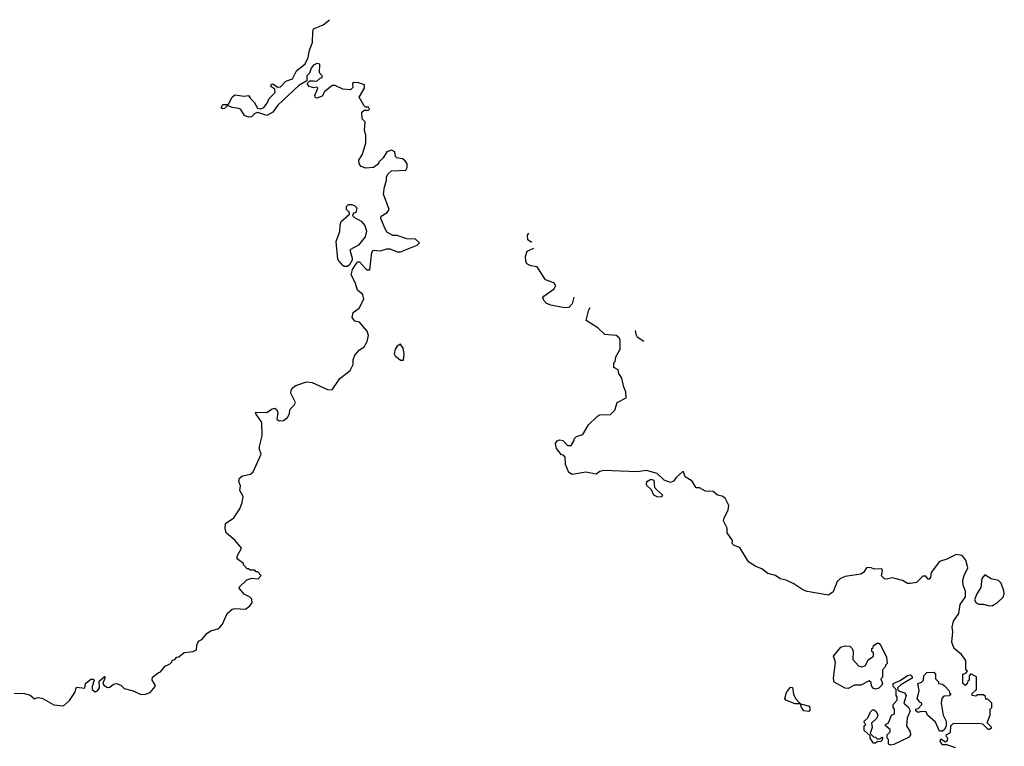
# Model space of a CAD drawing. Extents: x 2219101 to 2444320, y 201258 to 358766.
# Tile 301 of 349: x 2427047 to 2433532, y 262860 to 267645. Entities that reach past the tile are written whole.
import ezdxf

# ---------------------------------------------------------------- set-up
doc = ezdxf.new("R2010")
doc.units = 0

msp = doc.modelspace()

# ---------------------------------------------------------------- linework, layer by layer
at = {"layer": '0CON10XD'}
for points in [[(2428972.5, 265255), (2429075, 265210), (2429105, 265207.5), (2429155, 265282.5), (2429223.3, 265335), (2429243.3, 265375), (2429243.8, 265405), (2429253.8, 265435), (2429285, 265470), (2429315, 265490), (2429336, 265525), (2429343.8, 265565), (2429336.2, 265595), (2429285, 265653.3), (2429255, 265660), (2429236.7, 265685), (2429243.9, 265716.1), (2429283.3, 265745), (2429313.8, 265805), (2429306.2, 265835), (2429271.2, 265865), (2429257.1, 265915), (2429230.8, 265965), (2429240, 266000), (2429262.2, 266037.8), (2429275, 266050), (2429285, 266050.8), (2429325, 266006.2), (2429335, 265998.8), (2429352.5, 265997.5), (2429367, 266113), (2429375, 266127.5), (2429423, 266123), (2429465, 266136.7), (2429485, 266136.7), (2429535, 266116.7), (2429555, 266116.7), (2429665, 266160), (2429680, 266175), (2429655, 266200), (2429597, 266203), (2429533, 266223), (2429504.1, 266224.1), (2429466.1, 266246.1), (2429446.7, 266283.3), (2429426.7, 266335), (2429428.3, 266351.7), (2429467.5, 266375), (2429480, 266395), (2429443.8, 266495), (2429448.8, 266545), (2429463.3, 266585), (2429463, 266607), (2429471.7, 266628.3), (2429495, 266650), (2429590, 266655), (2429598.3, 266671.7), (2429598.8, 266695), (2429586.7, 266715), (2429568.3, 266728.3), (2429530, 266735), (2429522.5, 266745), (2429517.5, 266775), (2429495, 266786.7), (2429465, 266773.8), (2429440, 266735), (2429410, 266705), (2429410, 266695), (2429377.7, 266672.3), (2429326.4, 266666.4), (2429295, 266677.5), (2429283.3, 266695), (2429280.7, 266719.3), (2429305, 266760), (2429326, 266835), (2429326.7, 266885), (2429318.8, 266915), (2429321.7, 266971.7), (2429303, 266993), (2429300, 267035), (2429315, 267050), (2429345, 267050), (2429350, 267055), (2429345, 267070), (2429325, 267070), (2429315, 267077.5), (2429282.5, 267135), (2429317.5, 267195), (2429317.5, 267215), (2429279.3, 267229.3), (2429248.3, 267231.7), (2429240, 267225), (2429241.7, 267198.3), (2429225, 267182.5), (2429175, 267186.7), (2429125, 267212.5), (2429105, 267212.5), (2429055, 267170), (2429039.3, 267140.7), (2429005, 267127.5), (2428995, 267130), (2428990, 267145), (2429010, 267195), (2429005, 267200), (2428983.3, 267196.7), (2428954.2, 267204.2), (2428940, 267225), (2428957.5, 267242.5), (2428983, 267243), (2429005, 267240), (2429025, 267260), (2429040, 267265), (2429040, 267275), (2429022.5, 267295), (2429023, 267353), (2429005, 267356.7), (2428982.5, 267345), (2428967.5, 267325), (2428956.7, 267293.3), (2428937.5, 267275), (2428938.3, 267241.7), (2428885, 267212.5), (2428748, 267082), (2428715, 267036.2), (2428675, 267013.3), (2428615, 267033.8), (2428595, 267026.2), (2428574.2, 267005.8), (2428555, 267002.5), (2428528, 267015), (2428503.9, 267053.9), (2428490.4, 267060.5), (2428445.9, 267065.9), (2428415, 267080), (2428395, 267060), (2428385, 267057.5), (2428373.6, 267063.6), (2428385, 267086), (2428415, 267086.7), (2428425, 267092.5), (2428446.7, 267135), (2428465, 267150), (2428525, 267141.4), (2428555, 267146.2), (2428566.7, 267125), (2428591.4, 267101.4), (2428612.9, 267062.9), (2428635, 267058), (2428654.1, 267065.9), (2428676.7, 267095), (2428690, 267125), (2428730, 267165), (2428728.3, 267188.3), (2428700, 267205), (2428705, 267220), (2428715, 267222.5), (2428745, 267200), (2428765, 267202.5), (2428799.3, 267240.7), (2428843.6, 267256.4), (2428870.9, 267309.1), (2428926.2, 267353.8), (2428948, 267395), (2428955.9, 267444.1), (2428976.1, 267493.9), (2428976.7, 267565), (2428982.5, 267585), (2429045, 267611.2), (2429087.4, 267644.9)], [(2429205, 266018.8), (2429185, 266019.2), (2429175, 266025.7), (2429142.9, 266065), (2429130.8, 266185), (2429155, 266250), (2429156.7, 266295), (2429163.3, 266315), (2429220, 266365), (2429220, 266375), (2429200, 266395), (2429200, 266415), (2429213, 266427), (2429235, 266427.5), (2429255, 266420), (2429267.5, 266405), (2429260, 266375), (2429245, 266370), (2429240, 266355), (2429251.7, 266341.7), (2429295, 266317.5), (2429320.6, 266290.6), (2429331.7, 266251.7), (2429322.9, 266215), (2429279.5, 266160.5), (2429221.3, 266128.7), (2429238.6, 266065), (2429219.4, 266030.6), (2429205, 266018.8)], [(2430420.1, 266181.1), (2430415, 266180.8), (2430394.5, 266194.5), (2430391.1, 266225), (2430399.9, 266239.2)], [(2430696.5, 265818.3), (2430686.7, 265775), (2430665, 265750), (2430635, 265747.5), (2430545, 265764.2), (2430517, 265777), (2430498.8, 265795), (2430493.3, 265815), (2430500, 265825), (2430567.9, 265872.1), (2430579.2, 265895), (2430565, 265912.5), (2430511.1, 265931.1), (2430455, 266017.5), (2430413.7, 266023.7), (2430388.3, 266038.3), (2430380, 266055), (2430377.7, 266085), (2430390.2, 266119.8), (2430434.1, 266141)], [(2433210, 262850), (2433155, 262870), (2433125, 262870), (2433110, 262895), (2433115, 262910), (2433145, 262890), (2433158.3, 262901.7), (2433160, 262915), (2433151.7, 262921.7), (2433150, 262935), (2433178.3, 262951.7), (2433180, 262995), (2433195, 263010), (2433365, 263012.5), (2433388.3, 263008.3), (2433423, 262973), (2433435, 262972.5), (2433450, 262985), (2433420, 263015), (2433440, 263065), (2433440, 263105), (2433450, 263115), (2433450, 263145), (2433425, 263170), (2433411.7, 263171.7), (2433408.3, 263188.3), (2433395, 263200), (2433355, 263200), (2433345, 263190), (2433320, 263195), (2433321.7, 263208.3), (2433350, 263235), (2433348.3, 263318.3), (2433311.7, 263338.3), (2433300, 263325), (2433300, 263295), (2433291.7, 263288.3), (2433288.3, 263271.7), (2433275, 263260), (2433268.3, 263268.3), (2433260, 263275), (2433260, 263335), (2433278.3, 263341.7), (2433290, 263355), (2433280, 263365), (2433280, 263425), (2433250, 263465), (2433202.5, 263505), (2433186.1, 263546.1), (2433193.3, 263615), (2433190, 263645), (2433197.5, 263685), (2433233.8, 263735), (2433242.5, 263795), (2433277.5, 263845), (2433277, 263883), (2433260.7, 263920.7), (2433260, 263955), (2433267.5, 263985), (2433292.5, 264035), (2433278.8, 264085), (2433255, 264116.7), (2433215, 264123.3), (2433155, 264092.5), (2433105, 264077.5), (2433050, 264005), (2433047, 263973), (2433038.3, 263961.7), (2433031.7, 263961.7), (2433015, 263980), (2432995, 263980), (2432955, 263940), (2432915, 263932.5), (2432895, 263932.5), (2432861.7, 263951.7), (2432795, 263970), (2432755, 263960), (2432743, 263963), (2432723, 263983), (2432730, 264015), (2432725, 264030), (2432675, 264027.5), (2432656.4, 264036.4), (2432635, 264037.5), (2432624.1, 264035.9), (2432604.4, 264005.6), (2432586.7, 263993.3), (2432485, 263978), (2432453.3, 263965), (2432432.5, 263945), (2432405, 263876.7), (2432375, 263856), (2432235, 263878.8), (2432205, 263890), (2432145, 263930), (2432095, 263954.3), (2432055, 263963.1), (2432025, 263984.2), (2431975, 263998), (2431935, 264030), (2431896.7, 264045), (2431846.7, 264075), (2431790, 264170), (2431753, 264183), (2431740, 264195), (2431742.5, 264215), (2431707.5, 264265), (2431706.4, 264296.4), (2431682.5, 264345), (2431686.7, 264365), (2431712.5, 264415), (2431717.5, 264445), (2431693.6, 264493.6), (2431675, 264507.5), (2431643, 264513), (2431615, 264537.5), (2431565, 264541.2), (2431525, 264562.5), (2431503, 264563), (2431476.4, 264606.4), (2431430, 264635), (2431418.3, 264668.3), (2431411.7, 264668.3), (2431370.7, 264629.3), (2431353.9, 264606.1), (2431333.6, 264596.4), (2431292.7, 264612.7), (2431245, 264657.5), (2431175, 264676.7), (2431115, 264666.7), (2430895, 264676.2), (2430869.3, 264670.7), (2430845, 264653.3), (2430775, 264666.2), (2430685, 264650), (2430665, 264662.5), (2430642.5, 264715), (2430640, 264765), (2430628.3, 264778.3), (2430615, 264780), (2430582.3, 264822.3), (2430576.2, 264855), (2430587.7, 264872.3), (2430605, 264878), (2430624.1, 264874.1), (2430655, 264840), (2430678.3, 264841.7), (2430700, 264875), (2430700, 264885), (2430715, 264900), (2430756.4, 264913.6), (2430793.9, 264976.1), (2430852.5, 265035), (2430865, 265042.5), (2430937.5, 265045), (2430966.1, 265073.9), (2430982.5, 265125), (2431042.5, 265155), (2431040, 265195), (2431026, 265225), (2431013.6, 265283.6), (2430992.5, 265315), (2430988.3, 265338.3), (2430960, 265355), (2430960, 265385), (2430970, 265395), (2430972.5, 265425), (2431002.5, 265475), (2431002.5, 265535), (2430995, 265550), (2430975, 265566.2), (2430901.7, 265571.7), (2430855, 265616.2), (2430777.5, 265665), (2430795.7, 265735), (2430805.4, 265749.7)], [(2431101.6, 265599.4), (2431105.8, 265575), (2431115, 265556.2), (2431157.7, 265528.2)], [(2429575, 265402.5), (2429578.8, 265445), (2429573, 265483), (2429555, 265507.5), (2429532.5, 265495), (2429520, 265475), (2429512.5, 265445), (2429520.7, 265430.7), (2429555, 265402.5), (2429575, 265402.5)], [(2427009.3, 263209.3), (2427078.3, 263208.3), (2427116.1, 263196.1), (2427143.6, 263173.6), (2427165, 263182.5), (2427195, 263177.5), (2427272.5, 263132.5), (2427335, 263127.5), (2427375, 263162.5), (2427410, 263215), (2427420, 263250), (2427475, 263243.3), (2427480, 263275), (2427515, 263302.5), (2427531.7, 263301.7), (2427537.5, 263295), (2427523.8, 263255), (2427524, 263235), (2427545, 263219.4), (2427560, 263225), (2427572.2, 263245), (2427571.2, 263288.8), (2427605, 263320), (2427610, 263315), (2427595.5, 263275), (2427601.9, 263261.9), (2427625, 263247.1), (2427641.2, 263248.8), (2427665, 263269.4), (2427685, 263272.9), (2427712.3, 263262.3), (2427735, 263240), (2427795, 263226.7), (2427845, 263202.5), (2427876.4, 263203.6), (2427906.2, 263213.8), (2427940, 263255), (2427940, 263265), (2427920, 263295), (2427922.5, 263315), (2427960, 263345), (2427975, 263350), (2428005, 263387.5), (2428040, 263405), (2428050, 263415), (2428051.7, 263428.3), (2428068.3, 263431.7), (2428081.7, 263448.3), (2428095, 263450), (2428131.2, 263478.8), (2428190, 263485), (2428212.5, 263495), (2428213.6, 263526.4), (2428225, 263552.5), (2428245.9, 263564.1), (2428282.5, 263605), (2428305, 263620), (2428357.5, 263635), (2428382.5, 263665), (2428412.5, 263735), (2428447, 263763), (2428465, 263767.5), (2428535, 263763.3), (2428562.5, 263785), (2428577.5, 263805), (2428575, 263830), (2428560, 263845), (2428525, 263862.5), (2428495, 263900), (2428490, 263905), (2428543, 263957), (2428575, 263967.5), (2428617, 263963), (2428637.5, 263985), (2428615, 264010), (2428605, 264010), (2428595, 264020), (2428565, 264020), (2428555, 264030), (2428545, 264030), (2428520, 264055), (2428520, 264065), (2428480, 264095), (2428478.3, 264111.7), (2428507.5, 264165), (2428466.7, 264215), (2428407, 264267), (2428400, 264295), (2428401.7, 264328.3), (2428456.7, 264365), (2428496.1, 264423.9), (2428513.3, 264465), (2428518.8, 264505), (2428497.5, 264545), (2428501.2, 264575), (2428490.8, 264605), (2428493.8, 264625), (2428515, 264642), (2428567.7, 264652.3), (2428585, 264667.5), (2428637.5, 264785), (2428626.7, 264815), (2428626.7, 264835), (2428643.8, 264905), (2428641.7, 264991.7), (2428600, 265055), (2428605, 265060), (2428675, 265057.5), (2428705, 265080), (2428727, 265087), (2428740, 265075), (2428746.4, 265056.4), (2428740, 265015), (2428755, 265002.5), (2428785, 265006.2), (2428810.8, 265025), (2428821.4, 265045), (2428828.7, 265081.3), (2428855, 265106), (2428864.3, 265125), (2428833.8, 265185), (2428833.9, 265203.9), (2428841.7, 265218.3), (2428865, 265236), (2428935, 265260), (2428972.5, 265255)], [(2431275, 264500), (2431245, 264502.5), (2431225, 264513.3), (2431208.8, 264548.8), (2431175, 264580), (2431177.5, 264605), (2431205, 264620), (2431223, 264613), (2431227.5, 264565), (2431280, 264515), (2431275, 264500)], [(2433435, 263786.2), (2433455, 263786.7), (2433465, 263793.3), (2433485.8, 263804.2), (2433525, 263842.5), (2433532.5, 263865), (2433530, 263885), (2433512.5, 263935), (2433495, 263952.5), (2433445, 263962.5), (2433405, 263990), (2433384, 263966), (2433377.5, 263905), (2433352.5, 263865), (2433336.7, 263825), (2433346.7, 263805), (2433365, 263796.2), (2433395, 263796.2), (2433435, 263786.2)], [(2432685, 263237.5), (2432671.2, 263241.2), (2432658.3, 263258.3), (2432655, 263280), (2432641.7, 263291.7), (2432586.4, 263263.6), (2432545, 263262.5), (2432505, 263240), (2432485, 263243.3), (2432411.9, 263281.9), (2432407.3, 263307.3), (2432421.2, 263415), (2432407.5, 263455), (2432455, 263512.5), (2432485, 263522.5), (2432515, 263520), (2432530, 263505), (2432537.5, 263485), (2432535, 263432.5), (2432571.2, 263391.2), (2432595, 263383.8), (2432617.7, 263392.3), (2432635, 263430), (2432670, 263455), (2432670, 263475), (2432660, 263485), (2432660, 263505), (2432668.3, 263511.7), (2432670, 263525), (2432695, 263540), (2432705, 263540), (2432720, 263525), (2432757, 263447), (2432760, 263405), (2432750, 263395), (2432750, 263385), (2432730, 263365), (2432730, 263315), (2432720, 263305), (2432730, 263275), (2432726.4, 263263.6), (2432705, 263243.3), (2432685, 263237.5)], [(2432785, 262867.5), (2432770, 262875), (2432770, 262905), (2432760, 262915), (2432760, 262935), (2432780, 262955), (2432781.7, 262971.7), (2432750, 262995), (2432750, 263005), (2432770, 263015), (2432790, 263065), (2432810, 263075), (2432810, 263105), (2432800, 263115), (2432800, 263135), (2432827.5, 263165), (2432827.5, 263185), (2432820, 263195), (2432820, 263235), (2432800, 263255), (2432800, 263275), (2432847, 263293), (2432895, 263326.7), (2432915, 263330), (2432925, 263320), (2432925, 263310), (2432850, 263265), (2432830, 263245), (2432831.7, 263231.7), (2432842.5, 263222.5), (2432875, 263212.5), (2432886.7, 263195), (2432870, 263145), (2432899.3, 263119.3), (2432912.5, 263095), (2432892.5, 263045), (2432887.5, 262995), (2432912, 262955), (2432914, 262935), (2432900.6, 262919.4), (2432805, 262873.3), (2432785, 262867.5)], [(2433125, 262960), (2433105, 262960), (2433078.3, 263018.3), (2433027.5, 263065), (2433018.3, 263088.3), (2432985, 263090), (2432965, 263082.5), (2432950, 263095), (2432950, 263105), (2432965, 263110), (2432990, 263135), (2432990, 263145), (2432975, 263150), (2432957.5, 263175), (2432971.2, 263225), (2432963.3, 263275), (2432987, 263283), (2433000, 263295), (2433002.5, 263325), (2433023, 263347), (2433068.3, 263348.3), (2433080, 263335), (2433080, 263305), (2433100, 263285), (2433100, 263275), (2433125, 263270), (2433138.3, 263258.3), (2433170, 263225), (2433171.7, 263211.7), (2433180, 263205), (2433168.3, 263191.7), (2433135, 263190), (2433120, 263175), (2433117.5, 263145), (2433130, 263065), (2433150, 263025), (2433150, 262995), (2433138.3, 262971.7), (2433125, 262960)], [(2432245, 263090), (2432212.5, 263095), (2432197.5, 263115), (2432190, 263140), (2432155, 263140), (2432092.5, 263165), (2432087.5, 263175), (2432097.5, 263215), (2432125, 263250), (2432138.3, 263248.3), (2432143, 263203), (2432157.5, 263175), (2432180, 263150), (2432190, 263140), (2432250, 263125), (2432251.7, 263098.3), (2432245, 263090)], [(2432685, 262880), (2432671.7, 262881.7), (2432650, 262915), (2432648.3, 262928.3), (2432610, 262965), (2432610, 262995), (2432620, 263005), (2432611.7, 263011.7), (2432610, 263025), (2432633, 263047), (2432651.7, 263088.3), (2432665, 263100), (2432675, 263100), (2432689.3, 263089.3), (2432700, 263065), (2432693.3, 263045), (2432658.3, 263011.7), (2432662.5, 262985), (2432650, 262945), (2432671.7, 262921.7), (2432685, 262920), (2432695, 262910), (2432715, 262910), (2432725, 262920), (2432730, 262915), (2432728.3, 262901.7), (2432718.3, 262891.7), (2432695, 262890), (2432685, 262880)]]:
    msp.add_lwpolyline(points, dxfattribs=at)

doc.saveas('drawing.dxf')
